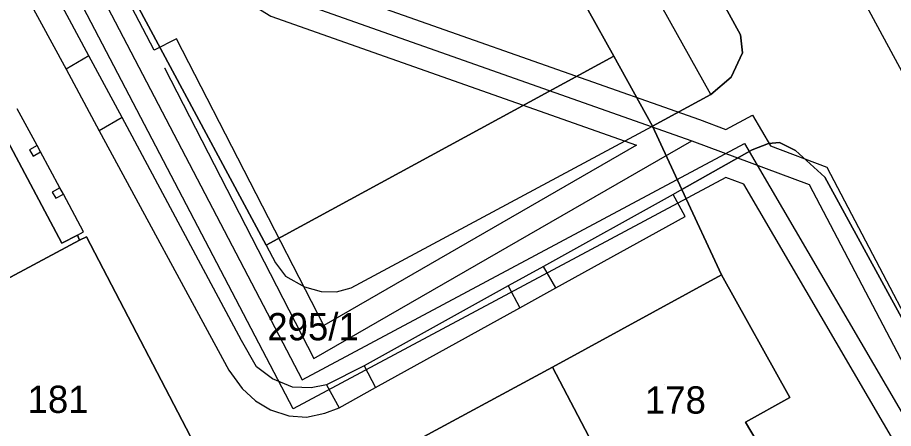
# Model space of a CAD drawing. Extents: x -264070 to -262271, y -1238894 to -1238141.
# Drawn here: x -263334.8 to -263270.7, y -1238426.9 to -1238396.8 of the extents above; entities that cross this region are included whole.
import ezdxf

# ---------------------------------------------------------------- set-up
doc = ezdxf.new("R2010")
doc.units = 0
for name, color, linetype in [('body_kn', 7, 'Continuous'), ('kladpar_druhypozemkov', 7, 'Continuous'), ('kladpar_hranice', 7, 'Continuous'), ('kladpar_parcelnecisla', 7, 'Continuous'), ('kladpar_plochy', 7, 'Continuous'), ('linie', 7, 'Continuous'), ('tarchy_linie', 7, 'Continuous'), ('zappar_hrandruhpozemk', 7, 'Continuous')]:
    doc.layers.add(name, color=color, linetype=linetype)

msp = doc.modelspace()

# ---------------------------------------------------------------- linework, layer by layer
at = {"layer": 'body_kn'}
for p, q in [((-263323.17, -1238398.33), (-263323.17, -1238398.33)), ((-263281.89, -1238398.04), (-263281.89, -1238398.04)), ((-263329.58, -1238399.59), (-263329.58, -1238399.59)), ((-263324.8, -1238399.17), (-263324.8, -1238399.17)), ((-263291.16, -1238399.61), (-263291.16, -1238399.61)), ((-263291.16, -1238399.61), (-263291.16, -1238399.61)), ((-263281.73, -1238399.37), (-263281.73, -1238399.37)), ((-263331.26, -1238400.56), (-263331.26, -1238400.56)), ((-263331.26, -1238400.56), (-263331.26, -1238400.56)), ((-263324.05, -1238400.47), (-263324.05, -1238400.47)), ((-263282.56, -1238401.15), (-263282.56, -1238401.15)), ((-263284.05, -1238402.41), (-263284.05, -1238402.41)), ((-263284.05, -1238402.41), (-263284.05, -1238402.41)), ((-263327.16, -1238404.09), (-263327.16, -1238404.09)), ((-263327.16, -1238404.09), (-263327.16, -1238404.09)), ((-263281, -1238403.93), (-263281, -1238403.93)), ((-263288.33, -1238404.74), (-263288.33, -1238404.74)), ((-263284.88, -1238404.26), (-263284.88, -1238404.26)), ((-263328.83, -1238405.07), (-263328.83, -1238405.07)), ((-263282.96, -1238404.97), (-263282.96, -1238404.97)), ((-263285.44, -1238405.81), (-263285.44, -1238405.81)), ((-263281.59, -1238406), (-263281.59, -1238406)), ((-263279.84, -1238406.01), (-263279.84, -1238406.01)), ((-263279.02, -1238405.94), (-263279.02, -1238405.94)), ((-263333.93, -1238406.46), (-263333.93, -1238406.46)), ((-263333.38, -1238406.15), (-263333.38, -1238406.15)), ((-263333.12, -1238406.63), (-263333.12, -1238406.63)), ((-263289.49, -1238406.13), (-263289.49, -1238406.13)), ((-263281.02, -1238406.47), (-263281.02, -1238406.47)), ((-263279.68, -1238406.19), (-263279.68, -1238406.19)), ((-263277.86, -1238406.52), (-263277.86, -1238406.52)), ((-263333.67, -1238406.93), (-263333.67, -1238406.93)), ((-263275.55, -1238407.73), (-263275.55, -1238407.73)), ((-263282.96, -1238408.49), (-263282.96, -1238408.49)), ((-263275.71, -1238408.47), (-263275.71, -1238408.47)), ((-263331.7, -1238409.26), (-263331.7, -1238409.26)), ((-263331.7, -1238409.26), (-263331.7, -1238409.26)), ((-263281.64, -1238408.98), (-263281.64, -1238408.98)), ((-263276.86, -1238409), (-263276.86, -1238409)), ((-263332.27, -1238409.58), (-263332.27, -1238409.58)), ((-263331.45, -1238409.73), (-263331.45, -1238409.73)), ((-263286.82, -1238409.74), (-263286.82, -1238409.74)), ((-263286.17, -1238409.37), (-263286.17, -1238409.37)), ((-263286.17, -1238409.37), (-263286.17, -1238409.37)), ((-263332.01, -1238410.01), (-263332.01, -1238410.01)), ((-263285.93, -1238411.35), (-263285.93, -1238411.35)), ((-263329.97, -1238412.48), (-263329.97, -1238412.48)), ((-263329.97, -1238412.48), (-263329.97, -1238412.48)), ((-263330.42, -1238412.72), (-263330.42, -1238412.72)), ((-263330.42, -1238412.72), (-263330.42, -1238412.72)), ((-263330.27, -1238413.1), (-263330.27, -1238413.1)), ((-263330.27, -1238413.1), (-263330.27, -1238413.1)), ((-263329.77, -1238412.85), (-263329.77, -1238412.85)), ((-263331.56, -1238413.3), (-263331.56, -1238413.3)), ((-263316.6, -1238413.46), (-263316.6, -1238413.46)), ((-263316.6, -1238413.46), (-263316.6, -1238413.46)), ((-263315.93, -1238414.75), (-263315.93, -1238414.75)), ((-263296.31, -1238415.01), (-263296.31, -1238415.01)), ((-263283.26, -1238415.62), (-263283.26, -1238415.62)), ((-263283.26, -1238415.62), (-263283.26, -1238415.62)), ((-263315.18, -1238415.74), (-263315.18, -1238415.74)), ((-263313.81, -1238416.52), (-263313.81, -1238416.52)), ((-263312.57, -1238416.86), (-263312.57, -1238416.86)), ((-263311.45, -1238416.87), (-263311.45, -1238416.87)), ((-263310.39, -1238416.59), (-263310.39, -1238416.59)), ((-263298.88, -1238416.44), (-263298.88, -1238416.44)), ((-263295.41, -1238416.59), (-263295.41, -1238416.59)), ((-263295.41, -1238416.59), (-263295.41, -1238416.59)), ((-263298.04, -1238418.04), (-263298.04, -1238418.04)), ((-263298.04, -1238418.04), (-263298.04, -1238418.04)), ((-263312.39, -1238419.34), (-263312.39, -1238419.34)), ((-263318.4, -1238420.44), (-263318.4, -1238420.44)), ((-263313.11, -1238421.77), (-263313.11, -1238421.77)), ((-263319.33, -1238422.61), (-263319.33, -1238422.61)), ((-263317.31, -1238422.38), (-263317.31, -1238422.38)), ((-263309.43, -1238422.3), (-263309.43, -1238422.3)), ((-263295.65, -1238422.39), (-263295.65, -1238422.39)), ((-263295.65, -1238422.39), (-263295.65, -1238422.39)), ((-263316.15, -1238423.25), (-263316.15, -1238423.25)), ((-263313.96, -1238423.32), (-263313.96, -1238423.32)), ((-263318.37, -1238423.96), (-263318.37, -1238423.96)), ((-263314.69, -1238423.85), (-263314.69, -1238423.85)), ((-263313.3, -1238423.92), (-263313.3, -1238423.92)), ((-263312.19, -1238423.7), (-263312.19, -1238423.7)), ((-263312.19, -1238423.7), (-263312.19, -1238423.7)), ((-263308.59, -1238423.89), (-263308.59, -1238423.89)), ((-263308.59, -1238423.89), (-263308.59, -1238423.89)), ((-263278.27, -1238424.61), (-263278.27, -1238424.61)), ((-263317.38, -1238424.86), (-263317.38, -1238424.86)), ((-263316.28, -1238425.52), (-263316.28, -1238425.52)), ((-263314.95, -1238425.95), (-263314.95, -1238425.95)), ((-263314.63, -1238425.44), (-263314.63, -1238425.44)), ((-263312.3, -1238425.76), (-263312.3, -1238425.76)), ((-263311.27, -1238425.37), (-263311.27, -1238425.37)), ((-263313.65, -1238426.05), (-263313.65, -1238426.05)), ((-263281.52, -1238426.43), (-263281.52, -1238426.43))]:
    msp.add_line(p, q, dxfattribs=at)
at = {"layer": 'kladpar_druhypozemkov'}
for p, q in [((-263312.6, -1238419.05), (-263312.6, -1238419.05)), ((-263333.31, -1238423.6), (-263333.31, -1238423.6)), ((-263287.46, -1238423.7), (-263287.46, -1238423.7))]:
    msp.add_line(p, q, dxfattribs=at)
at = {"layer": 'kladpar_hranice'}
for points in [[(-263339.85, -1238370.19), (-263316.6, -1238413.46), (-263291.16, -1238399.61)], [(-263296.78, -1238389.46), (-263291.16, -1238399.61), (-263316.6, -1238413.46), (-263339.85, -1238370.19), (-263296.78, -1238389.46)], [(-263289.99, -1238383.24), (-263281.89, -1238398.04), (-263281.73, -1238399.37), (-263282.56, -1238401.15), (-263284.05, -1238402.41), (-263288.33, -1238404.74), (-263291.16, -1238399.61), (-263296.78, -1238389.46)], [(-263240.24, -1238477.44), (-263244.87, -1238468.11), (-263245.95, -1238467.04), (-263247.26, -1238466.26), (-263248.32, -1238466.18), (-263249.33, -1238466.48), (-263268.9, -1238430.33), (-263267.21, -1238424.03), (-263275.71, -1238408.47), (-263277.86, -1238406.52), (-263279.02, -1238405.94), (-263279.84, -1238406.01), (-263281.02, -1238406.47), (-263286.17, -1238409.37), (-263288.33, -1238404.74), (-263284.05, -1238402.41), (-263282.56, -1238401.15), (-263281.73, -1238399.37), (-263281.89, -1238398.04), (-263289.99, -1238383.24)], [(-263291.16, -1238399.61), (-263288.33, -1238404.74), (-263286.17, -1238409.37), (-263283.26, -1238415.62), (-263295.65, -1238422.39), (-263306.31, -1238428.16), (-263309.14, -1238429.69), (-263310.26, -1238430.3), (-263312.15, -1238431.32), (-263315.76, -1238433.28), (-263318.39, -1238434.7), (-263318.62, -1238434.26), (-263319.97, -1238431.67), (-263320.36, -1238430.92), (-263321.25, -1238429.21), (-263329.77, -1238412.85), (-263330.27, -1238413.1), (-263330.42, -1238412.72), (-263331.56, -1238413.3), (-263339.97, -1238397.53), (-263338.74, -1238396.88), (-263338.33, -1238396.66)], [(-263339.97, -1238397.53), (-263331.56, -1238413.3), (-263330.42, -1238412.72), (-263330.27, -1238413.1), (-263344.81, -1238420.88), (-263353.4, -1238404.72), (-263339.97, -1238397.53)], [(-263269.51, -1238447.31), (-263272.33, -1238442.04), (-263272.35, -1238442), (-263274.44, -1238438.17), (-263273.76, -1238437.77), (-263275, -1238435.37), (-263275.68, -1238435.67), (-263279.01, -1238429.37), (-263279.59, -1238429.71), (-263280.26, -1238428.53), (-263281.52, -1238426.43), (-263278.27, -1238424.61), (-263283.26, -1238415.62), (-263286.17, -1238409.37), (-263281.02, -1238406.47), (-263279.84, -1238406.01), (-263279.02, -1238405.94), (-263277.86, -1238406.52), (-263275.71, -1238408.47), (-263267.21, -1238424.03)], [(-263330.27, -1238413.1), (-263329.77, -1238412.85), (-263321.25, -1238429.21), (-263320.36, -1238430.92), (-263319.97, -1238431.67), (-263330.7, -1238437.52), (-263334.79, -1238439.75), (-263336, -1238440.37), (-263336.37, -1238440.57), (-263339.55, -1238434.41), (-263339.19, -1238434.22), (-263338.03, -1238433.62), (-263344.81, -1238420.88), (-263330.27, -1238413.1)], [(-263283.26, -1238415.62), (-263278.27, -1238424.61), (-263281.52, -1238426.43), (-263280.26, -1238428.53), (-263279.59, -1238429.71), (-263289.11, -1238434.85), (-263289.78, -1238433.59), (-263295.65, -1238422.39), (-263283.26, -1238415.62)], [(-263295.65, -1238422.39), (-263289.78, -1238433.59), (-263296.17, -1238436.71), (-263295.38, -1238438.2), (-263305.64, -1238443.65), (-263306.55, -1238441.98), (-263312.97, -1238445.22), (-263310.79, -1238449.56), (-263325.2, -1238457.23), (-263325.5, -1238457.39), (-263334.79, -1238439.75), (-263330.7, -1238437.52), (-263319.97, -1238431.67), (-263318.62, -1238434.26), (-263318.39, -1238434.7), (-263315.76, -1238433.28), (-263312.15, -1238431.32), (-263310.26, -1238430.3), (-263309.14, -1238429.69), (-263306.31, -1238428.16), (-263295.65, -1238422.39)]]:
    msp.add_lwpolyline(points, dxfattribs=at)
at = {"layer": 'kladpar_plochy'}
for points in [[(-263339.85, -1238370.19), (-263316.6, -1238413.46), (-263291.16, -1238399.61), (-263288.33, -1238404.74), (-263286.17, -1238409.37), (-263283.26, -1238415.62), (-263295.65, -1238422.39), (-263306.31, -1238428.16), (-263309.14, -1238429.69), (-263310.26, -1238430.3), (-263312.15, -1238431.32), (-263315.76, -1238433.28), (-263318.39, -1238434.7), (-263318.62, -1238434.26), (-263319.97, -1238431.67), (-263320.36, -1238430.92), (-263321.25, -1238429.21), (-263329.77, -1238412.85), (-263330.27, -1238413.1), (-263330.42, -1238412.72), (-263331.56, -1238413.3), (-263339.97, -1238397.53), (-263338.74, -1238396.88), (-263338.33, -1238396.66)], [(-263289.99, -1238383.24), (-263281.89, -1238398.04), (-263281.73, -1238399.37), (-263282.56, -1238401.15), (-263284.05, -1238402.41), (-263288.33, -1238404.74), (-263291.16, -1238399.61), (-263296.78, -1238389.46)], [(-263240.24, -1238477.44), (-263244.87, -1238468.11), (-263245.95, -1238467.04), (-263247.26, -1238466.26), (-263248.32, -1238466.18), (-263249.33, -1238466.48), (-263268.9, -1238430.33), (-263267.21, -1238424.03), (-263275.71, -1238408.47), (-263277.86, -1238406.52), (-263279.02, -1238405.94), (-263279.84, -1238406.01), (-263281.02, -1238406.47), (-263286.17, -1238409.37), (-263288.33, -1238404.74), (-263284.05, -1238402.41), (-263282.56, -1238401.15), (-263281.73, -1238399.37), (-263281.89, -1238398.04), (-263289.99, -1238383.24)], [(-263269.51, -1238447.31), (-263272.33, -1238442.04), (-263272.35, -1238442), (-263274.44, -1238438.17), (-263273.76, -1238437.77), (-263275, -1238435.37), (-263275.68, -1238435.67), (-263279.01, -1238429.37), (-263279.59, -1238429.71), (-263280.26, -1238428.53), (-263281.52, -1238426.43), (-263278.27, -1238424.61), (-263283.26, -1238415.62), (-263286.17, -1238409.37), (-263281.02, -1238406.47), (-263279.84, -1238406.01), (-263279.02, -1238405.94), (-263277.86, -1238406.52), (-263275.71, -1238408.47), (-263267.21, -1238424.03)]]:
    msp.add_lwpolyline(points, dxfattribs=at)
for points in [[(-263296.78, -1238389.46), (-263291.16, -1238399.61), (-263316.6, -1238413.46), (-263339.85, -1238370.19)], [(-263339.97, -1238397.53), (-263331.56, -1238413.3), (-263330.42, -1238412.72), (-263330.27, -1238413.1), (-263344.81, -1238420.88), (-263353.4, -1238404.72)], [(-263330.27, -1238413.1), (-263329.77, -1238412.85), (-263321.25, -1238429.21), (-263320.36, -1238430.92), (-263319.97, -1238431.67), (-263330.7, -1238437.52), (-263334.79, -1238439.75), (-263336, -1238440.37), (-263336.37, -1238440.57), (-263339.55, -1238434.41), (-263339.19, -1238434.22), (-263338.03, -1238433.62), (-263344.81, -1238420.88)], [(-263283.26, -1238415.62), (-263278.27, -1238424.61), (-263281.52, -1238426.43), (-263280.26, -1238428.53), (-263279.59, -1238429.71), (-263289.11, -1238434.85), (-263289.78, -1238433.59), (-263295.65, -1238422.39)], [(-263295.65, -1238422.39), (-263289.78, -1238433.59), (-263296.17, -1238436.71), (-263295.38, -1238438.2), (-263305.64, -1238443.65), (-263306.55, -1238441.98), (-263312.97, -1238445.22), (-263310.79, -1238449.56), (-263325.2, -1238457.23), (-263325.5, -1238457.39), (-263334.79, -1238439.75), (-263330.7, -1238437.52), (-263319.97, -1238431.67), (-263318.62, -1238434.26), (-263318.39, -1238434.7), (-263315.76, -1238433.28), (-263312.15, -1238431.32), (-263310.26, -1238430.3), (-263309.14, -1238429.69), (-263306.31, -1238428.16)]]:
    msp.add_lwpolyline(points, close=True, dxfattribs=at)
at = {"layer": 'linie'}
msp.add_lwpolyline([(-263314.1, -1238319.26), (-263126.88, -1238665.7), (-263119.71, -1238679.15), (-263108.92, -1238700.2), (-263099.15, -1238720.37), (-263079.37, -1238761.95), (-263077.78, -1238765.06), (-263075.53, -1238768.91), (-263073.84, -1238771.47), (-263071.58, -1238774.58), (-263069.26, -1238777.45), (-263064.54, -1238782.61), (-263056.93, -1238790.48)], dxfattribs=at)
at = {"layer": 'tarchy_linie'}
for points in [[(-263352.94, -1238355.31), (-263346.1, -1238369.44), (-263338.8, -1238375.79), (-263313.96, -1238423.32), (-263281.59, -1238406), (-263255.28, -1238451.04), (-263238.75, -1238482.8)], [(-263342.93, -1238374.11), (-263334.68, -1238379.91), (-263327.11, -1238388.04), (-263315.54, -1238395.17), (-263285.44, -1238405.81), (-263276.86, -1238409), (-263256.56, -1238447.72), (-263238.18, -1238482.5)], [(-263238.18, -1238482.5), (-263238.75, -1238482.8), (-263240.13, -1238483.51), (-263256.62, -1238451.82), (-263281.64, -1238408.98), (-263282.96, -1238408.49), (-263314.63, -1238425.44), (-263338.93, -1238378.94)], [(-263332.23, -1238384.96), (-263328.17, -1238389.33), (-263316.26, -1238396.67), (-263289.49, -1238406.13), (-263312.39, -1238419.34), (-263323.17, -1238398.33), (-263324.8, -1238399.17), (-263332.23, -1238384.96)], [(-263314.82, -1238393.67), (-263284.88, -1238404.26), (-263282.96, -1238404.97), (-263281, -1238403.93), (-263279.68, -1238406.19), (-263275.55, -1238407.73), (-263255.01, -1238446.91), (-263235.86, -1238483.19)], [(-263324.05, -1238400.47), (-263313.11, -1238421.77), (-263285.44, -1238405.81)]]:
    msp.add_lwpolyline(points, dxfattribs=at)
at = {"layer": 'zappar_hrandruhpozemk'}
for p, q in [((-263329.58, -1238399.59), (-263338.6, -1238382.76)), ((-263337.11, -1238389.76), (-263331.26, -1238400.56)), ((-263329.58, -1238399.59), (-263331.26, -1238400.56)), ((-263333.38, -1238406.15), (-263334.83, -1238403.46)), ((-263327.16, -1238404.09), (-263328.83, -1238405.07)), ((-263310.39, -1238416.59), (-263288.33, -1238404.74)), ((-263333.38, -1238406.15), (-263333.93, -1238406.46)), ((-263333.93, -1238406.46), (-263333.67, -1238406.93)), ((-263333.67, -1238406.93), (-263333.12, -1238406.63)), ((-263331.7, -1238409.26), (-263332.27, -1238409.58)), ((-263332.27, -1238409.58), (-263332.01, -1238410.01)), ((-263332.01, -1238410.01), (-263331.45, -1238409.73)), ((-263330.42, -1238412.72), (-263329.97, -1238412.48)), ((-263295.41, -1238416.59), (-263296.31, -1238415.01)), ((-263298.88, -1238416.44), (-263309.43, -1238422.3)), ((-263298.88, -1238416.44), (-263298.04, -1238418.04)), ((-263308.59, -1238423.89), (-263298.04, -1238418.04)), ((-263309.43, -1238422.3), (-263308.59, -1238423.89)), ((-263312.19, -1238423.7), (-263311.27, -1238425.37))]:
    msp.add_line(p, q, dxfattribs=at)
for points in [[(-263284.05, -1238402.41), (-263293.59, -1238385.29), (-263295.97, -1238381.02), (-263298.59, -1238376.31), (-263300.12, -1238373.56)], [(-263309.43, -1238422.3), (-263312.19, -1238423.7), (-263313.3, -1238423.92), (-263314.69, -1238423.85), (-263316.15, -1238423.25), (-263317.31, -1238422.38), (-263318.4, -1238420.44), (-263327.16, -1238404.09), (-263329.58, -1238399.59)], [(-263331.26, -1238400.56), (-263328.83, -1238405.07), (-263319.33, -1238422.61), (-263318.37, -1238423.96), (-263317.38, -1238424.86), (-263316.28, -1238425.52), (-263314.95, -1238425.95), (-263313.65, -1238426.05), (-263312.3, -1238425.76), (-263311.27, -1238425.37), (-263308.59, -1238423.89)], [(-263329.97, -1238412.48), (-263331.45, -1238409.73), (-263331.7, -1238409.26), (-263333.12, -1238406.63), (-263333.38, -1238406.15)], [(-263286.17, -1238409.37), (-263286.82, -1238409.74), (-263296.31, -1238415.01), (-263298.88, -1238416.44)], [(-263298.04, -1238418.04), (-263295.41, -1238416.59), (-263285.93, -1238411.35), (-263286.82, -1238409.74)], [(-263316.6, -1238413.46), (-263315.93, -1238414.75), (-263315.18, -1238415.74), (-263313.81, -1238416.52), (-263312.57, -1238416.86), (-263311.45, -1238416.87), (-263310.39, -1238416.59)]]:
    msp.add_lwpolyline(points, dxfattribs=at)

# ---------------------------------------------------------------- texts
at = {"layer": 'kladpar_parcelnecisla'}
for s, p in [('295/1', (-263316.521, -1238420.43)), ('181', (-263334.072, -1238425.75)), ('178', (-263288.876, -1238425.8))]:
    msp.add_text(s, height=2, dxfattribs=at).set_placement(p)

doc.saveas('drawing.dxf')
